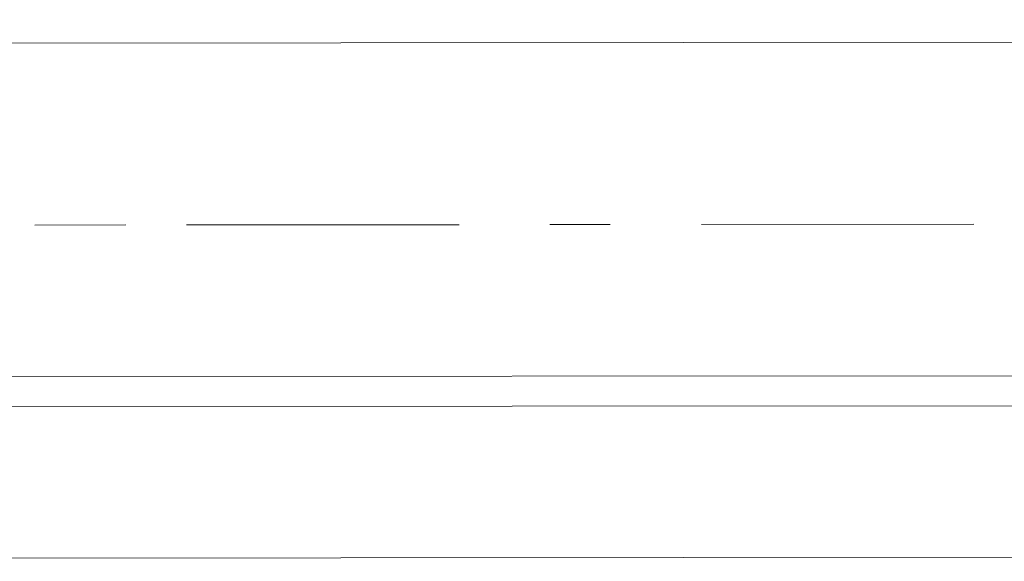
# Model space of a CAD drawing. Header units: inches. Extents: x -5850 to 5646, y 8947 to 13007.
# Tile 512 of 548: x 935 to 949, y 11422 to 11429. Entities that reach past the tile are written whole.
import ezdxf

# ---------------------------------------------------------------- set-up
doc = ezdxf.new("R2010")
doc.units = ezdxf.units.IN
doc.header["$MEASUREMENT"] = 0
doc.layers.add('at_Entity', color=7, linetype='Continuous')

msp = doc.modelspace()

# ---------------------------------------------------------------- linework, layer by layer
at = {"layer": 'at_Entity', "color": 7, "lineweight": 20}
for p, q in [((917.109, 11428.948), (1300.65, 11429.29)), ((917.113, 11424.297), (1335.713, 11424.671)), ((886.706, 11423.851), (1300.654, 11424.221)), ((1335.715, 11422.139), (886.707, 11421.738))]:
    msp.add_line(p, q, dxfattribs=at)
at = {"layer": 'at_Entity', "color": 3, "lineweight": 20}
for p, q in [((936.969, 11426.428), (935.698, 11426.427)), ((941.614, 11426.432), (937.811, 11426.429)), ((943.722, 11426.434), (942.88, 11426.433)), ((948.791, 11426.439), (944.994, 11426.435))]:
    msp.add_line(p, q, dxfattribs=at)

doc.saveas('drawing.dxf')
